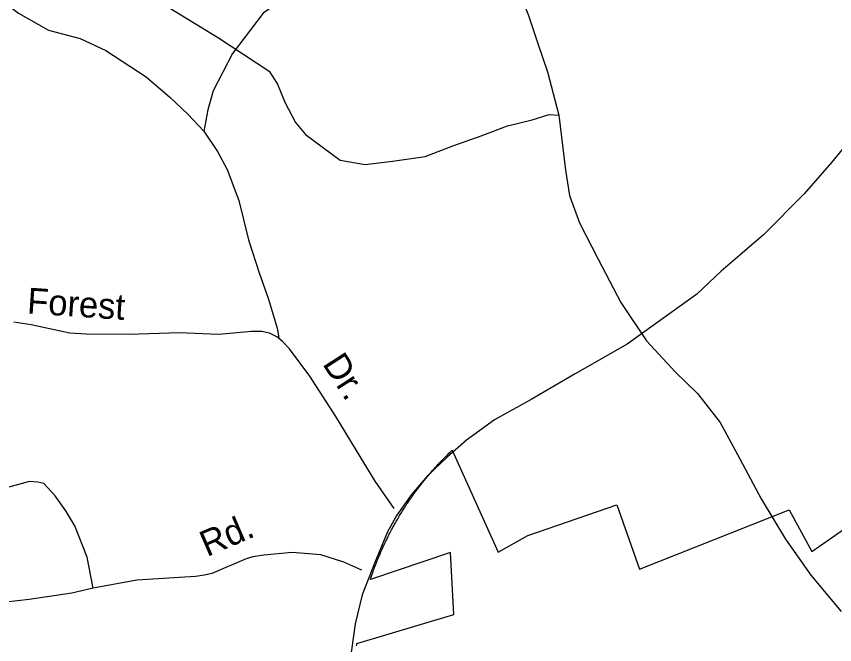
# Model space of a CAD drawing. Extents: x 2104537 to 2336408, y 34176 to 229611.
# Drawn here: x 2194628 to 2197007, y 89454 to 91281 of the extents above; entities that cross this region are included whole.
import ezdxf

# ---------------------------------------------------------------- set-up
doc = ezdxf.new("R2010")
doc.units = 0
for name, color, linetype in [('Exist Boundary Political City Limit New', 7, 'Continuous'), ('Exist Hydrographic Misc Water Feature', 7, 'Continuous'), ('Exist Road Non-System Type 51', 7, 'Continuous'), ('Exist Road Non-System Type 51 Label', 7, 'Continuous'), ('Exist Road Secondary Type 51 Attributed', 7, 'Continuous'), ('Map Preparation Boundary City Limit Buffer Line', 7, 'Continuous')]:
    doc.layers.add(name, color=color, linetype=linetype)

msp = doc.modelspace()

# ---------------------------------------------------------------- linework, layer by layer
at = {"layer": 'Exist Boundary Political City Limit New'}
for points in [[(2195883.2, 90007.7), (2195886, 90010.5), (2195889, 90013.3), (2195891.2, 90015.4), (2195893.2, 90017.5), (2195895.5, 90019.5), (2196029, 89722.4), (2196114.8, 89771), (2196374.2, 89860.8), (2196439.5, 89673.1), (2196875.2, 89845.8), (2196940.8, 89725.1), (2197118.8, 89848.4), (2197193.8, 90042.3), (2197337, 90414.1), (2197638.5, 90650.3), (2197817.5, 90864.8), (2198138.2, 91072.4), (2198430.2, 91237.5), (2198456.5, 90939.1), (2198412, 90042.3)], [(2195684.5, 89715.1), (2195685.8, 89717.9), (2195686.8, 89720.7), (2195688, 89723.4), (2195689.2, 89726.2), (2195690.8, 89729.8), (2195692.5, 89733.5), (2195693.8, 89736.2), (2195695, 89738.9), (2195696.8, 89742.6), (2195698.2, 89746.2), (2195700, 89749.8), (2195701.8, 89753.4), (2195703, 89756.1), (2195704.2, 89758.8), (2195705.8, 89761.5), (2195707, 89764.2), (2195708.8, 89767.8), (2195710.5, 89771.4), (2195712.5, 89774.9), (2195714.2, 89778.5), (2195716, 89782.1), (2195718, 89785.6), (2195719.2, 89788.2), (2195720.8, 89790.9), (2195722.2, 89793.5), (2195723.5, 89796.2), (2195725.5, 89799.7), (2195727, 89802.3), (2195728.5, 89804.9), (2195730.5, 89808.4), (2195732.5, 89811.9), (2195734.2, 89815.4), (2195736, 89817.9), (2195737.5, 89820.5), (2195739, 89823.1), (2195740.5, 89825.7), (2195742.5, 89829.1), (2195744.5, 89832.6), (2195746.8, 89836), (2195748.8, 89839.4), (2195750.8, 89842.8), (2195753, 89846.2), (2195755.2, 89849.5), (2195756.8, 89852.1), (2195758.5, 89854.6), (2195760, 89857.1), (2195761.8, 89859.6), (2195763.8, 89862.9), (2195765.5, 89865.5), (2195767.2, 89867.9), (2195769.5, 89871.2), (2195771.8, 89874.6), (2195773.5, 89877), (2195775, 89879.5), (2195777.5, 89882.8), (2195779, 89885.2), (2195780.8, 89887.7), (2195782.5, 89890.1), (2195784.2, 89892.5), (2195786.8, 89895.8), (2195789, 89899), (2195790.8, 89901.4), (2195792.8, 89903.8), (2195795, 89907), (2195797.5, 89910.2), (2195800, 89913.4), (2195802.2, 89916.6), (2195804.8, 89919.7), (2195807.2, 89922.9), (2195809.8, 89926), (2195812.2, 89929.1), (2195814.8, 89932.2), (2195817.2, 89935.4), (2195819.8, 89938.4), (2195822.2, 89941.5), (2195825, 89944.6), (2195827.5, 89947.6), (2195830, 89950.7), (2195832.8, 89953.7), (2195835.2, 89956.8), (2195837.2, 89959), (2195839.2, 89961.3), (2195842, 89964.2), (2195844.5, 89967.2), (2195847.2, 89970.2), (2195849.2, 89972.4), (2195851.2, 89974.6), (2195854, 89977.6), (2195856.8, 89980.5), (2195859.5, 89983.4), (2195862.2, 89986.3), (2195865, 89989.2), (2195867.8, 89992.1), (2195870.5, 89995), (2195872.8, 89997.1), (2195874.8, 89999.3), (2195877.5, 90002.1), (2195880.5, 90004.9), (2195883.2, 90007.7)], [(2195617.5, 89450.6), (2195617.8, 89454.5), (2195618.2, 89457.5), (2195900.2, 89541.6), (2195890.8, 89722.2), (2195657.8, 89643.7), (2195659.2, 89647.8), (2195660, 89650.6), (2195661, 89653.5), (2195662, 89656.3), (2195663, 89659.1), (2195664.2, 89662.9), (2195665.8, 89666.7), (2195667, 89670.4), (2195668.5, 89674.2), (2195669.8, 89678), (2195671.2, 89681.7), (2195672.5, 89685.4), (2195674, 89689.2), (2195675.5, 89692.9), (2195677, 89696.6), (2195678.5, 89700.3), (2195679.5, 89703.1), (2195680.8, 89705.9), (2195682.2, 89709.6), (2195683.2, 89712.4), (2195684.5, 89715.1)]]:
    msp.add_lwpolyline(points, dxfattribs=at)
at = {"layer": 'Exist Hydrographic Misc Water Feature'}
for points in [[(2194672.7, 91687.1), (2194723.3, 91642.7), (2194794.5, 91552.2), (2194843.9, 91467.1), (2194919.1, 91400.5), (2195215.8, 91218.1), (2195363.5, 91120.9), (2195387.9, 91083.4), (2195408.8, 91031.7), (2195440.2, 90972.3), (2195468.7, 90936.8), (2195570, 90862.7), (2195641.9, 90850.1), (2195721.5, 90859.7), (2195816.8, 90873.6), (2195900.1, 90905.3), (2195979.2, 90932.9), (2196056.3, 90962.5), (2196127.9, 90979.9), (2196177.3, 90994.9), (2196205.4, 90993.5)], [(2196037.5, 91696.5), (2196055.1, 91550.8), (2196073.4, 91459), (2196082.4, 91367.5), (2196115.8, 91286.1), (2196145.3, 91198.5), (2196172.8, 91119), (2196205.4, 90993.5)], [(2196205.4, 90993.5), (2196224.5, 90833.6), (2196236, 90759.7), (2196265.5, 90680.2), (2196319.4, 90575.2), (2196385.7, 90448.3), (2196459.7, 90337.6), (2196543.1, 90247.2), (2196608.3, 90184.4), (2196674, 90099.6), (2196731.6, 89994.6), (2196793.9, 89877.7), (2196863.8, 89760.9), (2196937.9, 89656.2), (2197026.4, 89550.6)]]:
    msp.add_lwpolyline(points, dxfattribs=at)
at = {"layer": 'Exist Road Non-System Type 51'}
for points in [[(2194703, 92317.2), (2194653.5, 92162.5), (2194594.8, 91961.4), (2194548.4, 91806.8), (2194523.7, 91695.4), (2194502, 91577.9), (2194492.7, 91494.3), (2194502, 91444.9), (2194536, 91383), (2194582.4, 91330.4), (2194635, 91290.2), (2194721.5, 91240.7), (2194814.3, 91216), (2194888.5, 91181.9), (2195006, 91104.6), (2195074, 91045.8), (2195126.5, 90996.3), (2195172.9, 90946.8)], [(2195074, 92023.3), (2195154.4, 91955.2), (2195228.6, 91896.5), (2195290.4, 91843.9), (2195330.6, 91806.8), (2195361.5, 91763.5), (2195395.5, 91686.1), (2195463.5, 91534.6), (2195522.3, 91410.8), (2195438.8, 91355.2), (2195346.1, 91290.2), (2195256.4, 91172.6), (2195200.7, 91064.4), (2195185.3, 91008.7), (2195172.9, 90946.8)], [(2195172.9, 90946.8), (2195213.1, 90888.1), (2195240.9, 90835.5), (2195275, 90745.8), (2195302.8, 90631.3), (2195333.7, 90535.4), (2195361.5, 90458.1), (2195386.3, 90374.6), (2195391.6, 90346.2)], [(2195726.5, 89849.7), (2195671.2, 89928.9), (2195556.8, 90117.4), (2195481.3, 90234.4), (2195422.1, 90313.6), (2195401.9, 90335.6), (2195390.6, 90345), (2195385.7, 90349.1), (2195364.6, 90359.3), (2195341.7, 90364.7), (2195311.6, 90364.3), (2195216.9, 90355.9), (2195101.5, 90360.8), (2194955.4, 90355.8), (2194831.4, 90356.2), (2194783.6, 90359.4), (2194670.9, 90383.9), (2194620.8, 90391.4)], [(2194851.3, 89618.3), (2194834, 89708.2), (2194798.7, 89799.4), (2194772.3, 89843.2), (2194741.6, 89886.8), (2194708.2, 89922.2), (2194690.9, 89926.8), (2194667, 89927.9), (2194501.4, 89883.6), (2194354.1, 89847.7)], [(2195632.4, 89670.4), (2195580.4, 89693.8), (2195513.9, 89714.7), (2195430, 89721.9), (2195347.9, 89714.6), (2195315.3, 89709), (2195296.2, 89703.8), (2195196.6, 89660.8), (2195175.5, 89655.6), (2195148.8, 89651.9), (2194978.7, 89641.7), (2194851.3, 89618.3)], [(2194851.3, 89618.3), (2194789.3, 89603.4), (2194665.3, 89584.8), (2194393.7, 89554.3), (2194313.9, 89549.3), (2194242, 89550.3), (2194141.9, 89547), (2193908.4, 89535.4), (2193752.1, 89511.9), (2193670.4, 89493.1), (2193598.5, 89489.9), (2193562.5, 89493.6), (2193508, 89511), (2193405.7, 89549.4)]]:
    msp.add_lwpolyline(points, dxfattribs=at)
at = {"layer": 'Exist Road Secondary Type 51 Attributed'}
msp.add_lwpolyline([(2197082.1, 90958.5), (2196997.5, 90856), (2196918.7, 90765), (2196800.2, 90645.6), (2196731.2, 90586.5), (2196677.4, 90540), (2196606.6, 90473.1), (2196403.7, 90327.4), (2196253.1, 90241), (2196124.7, 90166.9), (2196018.6, 90107.6), (2195937.1, 90048.3), (2195880.3, 89998.9), (2195823.5, 89944.6), (2195776.6, 89890.2), (2195734.6, 89830.9), (2195707.5, 89781.5), (2195670.4, 89692.6), (2195633.4, 89598.8), (2195613.7, 89514.8), (2195596.4, 89396.2)], dxfattribs=at)
at = {"layer": 'Map Preparation Boundary City Limit Buffer Line'}
for points in [[(2195883.2, 90007.7), (2195886, 90010.5), (2195889, 90013.3), (2195891.2, 90015.4), (2195893.2, 90017.5), (2195895.5, 90019.5), (2196029, 89722.4), (2196114.8, 89771), (2196374.2, 89860.8), (2196439.5, 89673.1), (2196875.2, 89845.8), (2196940.8, 89725.1), (2197118.8, 89848.4), (2197193.8, 90042.3), (2197337, 90414.1), (2197638.5, 90650.3), (2197817.5, 90864.8), (2198138.2, 91072.4), (2198430.2, 91237.5), (2198456.5, 90939.1), (2198412, 90042.3)], [(2195684.5, 89715.1), (2195685.8, 89717.9), (2195686.8, 89720.7), (2195688, 89723.4), (2195689.2, 89726.2), (2195690.8, 89729.8), (2195692.5, 89733.5), (2195693.8, 89736.2), (2195695, 89738.9), (2195696.8, 89742.6), (2195698.2, 89746.2), (2195700, 89749.8), (2195701.8, 89753.4), (2195703, 89756.1), (2195704.2, 89758.8), (2195705.8, 89761.5), (2195707, 89764.2), (2195708.8, 89767.8), (2195710.5, 89771.4), (2195712.5, 89774.9), (2195714.2, 89778.5), (2195716, 89782.1), (2195718, 89785.6), (2195719.2, 89788.2), (2195720.8, 89790.9), (2195722.2, 89793.5), (2195723.5, 89796.2), (2195725.5, 89799.7), (2195727, 89802.3), (2195728.5, 89804.9), (2195730.5, 89808.4), (2195732.5, 89811.9), (2195734.2, 89815.4), (2195736, 89817.9), (2195737.5, 89820.5), (2195739, 89823.1), (2195740.5, 89825.7), (2195742.5, 89829.1), (2195744.5, 89832.6), (2195746.8, 89836), (2195748.8, 89839.4), (2195750.8, 89842.8), (2195753, 89846.2), (2195755.2, 89849.5), (2195756.8, 89852.1), (2195758.5, 89854.6), (2195760, 89857.1), (2195761.8, 89859.6), (2195763.8, 89862.9), (2195765.5, 89865.5), (2195767.2, 89867.9), (2195769.5, 89871.2), (2195771.8, 89874.6), (2195773.5, 89877), (2195775, 89879.5), (2195777.5, 89882.8), (2195779, 89885.2), (2195780.8, 89887.7), (2195782.5, 89890.1), (2195784.2, 89892.5), (2195786.8, 89895.8), (2195789, 89899), (2195790.8, 89901.4), (2195792.8, 89903.8), (2195795, 89907), (2195797.5, 89910.2), (2195800, 89913.4), (2195802.2, 89916.6), (2195804.8, 89919.7), (2195807.2, 89922.9), (2195809.8, 89926), (2195812.2, 89929.1), (2195814.8, 89932.2), (2195817.2, 89935.4), (2195819.8, 89938.4), (2195822.2, 89941.5), (2195825, 89944.6), (2195827.5, 89947.6), (2195830, 89950.7), (2195832.8, 89953.7), (2195835.2, 89956.8), (2195837.2, 89959), (2195839.2, 89961.3), (2195842, 89964.2), (2195844.5, 89967.2), (2195847.2, 89970.2), (2195849.2, 89972.4), (2195851.2, 89974.6), (2195854, 89977.6), (2195856.8, 89980.5), (2195859.5, 89983.4), (2195862.2, 89986.3), (2195865, 89989.2), (2195867.8, 89992.1), (2195870.5, 89995), (2195872.8, 89997.1), (2195874.8, 89999.3), (2195877.5, 90002.1), (2195880.5, 90004.9), (2195883.2, 90007.7)], [(2195617.5, 89450.6), (2195617.8, 89454.5), (2195618.2, 89457.5), (2195900.2, 89541.6), (2195890.8, 89722.2), (2195657.8, 89643.7), (2195659.2, 89647.8), (2195660, 89650.6), (2195661, 89653.5), (2195662, 89656.3), (2195663, 89659.1), (2195664.2, 89662.9), (2195665.8, 89666.7), (2195667, 89670.4), (2195668.5, 89674.2), (2195669.8, 89678), (2195671.2, 89681.7), (2195672.5, 89685.4), (2195674, 89689.2), (2195675.5, 89692.9), (2195677, 89696.6), (2195678.5, 89700.3), (2195679.5, 89703.1), (2195680.8, 89705.9), (2195682.2, 89709.6), (2195683.2, 89712.4), (2195684.5, 89715.1)]]:
    msp.add_lwpolyline(points, dxfattribs=at)

# ---------------------------------------------------------------- texts
at = {"layer": 'Exist Road Non-System Type 51 Label'}
for s, rotation, p in [('Forest', 356.1471, (2194658.2, 90417.2)), ('Dr.', 302.8454, (2195516.6, 90270.3)), ('Rd.', 23.3651, (2195182.5, 89708.3))]:
    msp.add_text(s, height=75, rotation=rotation, dxfattribs=at).set_placement(p)

doc.saveas('drawing.dxf')
